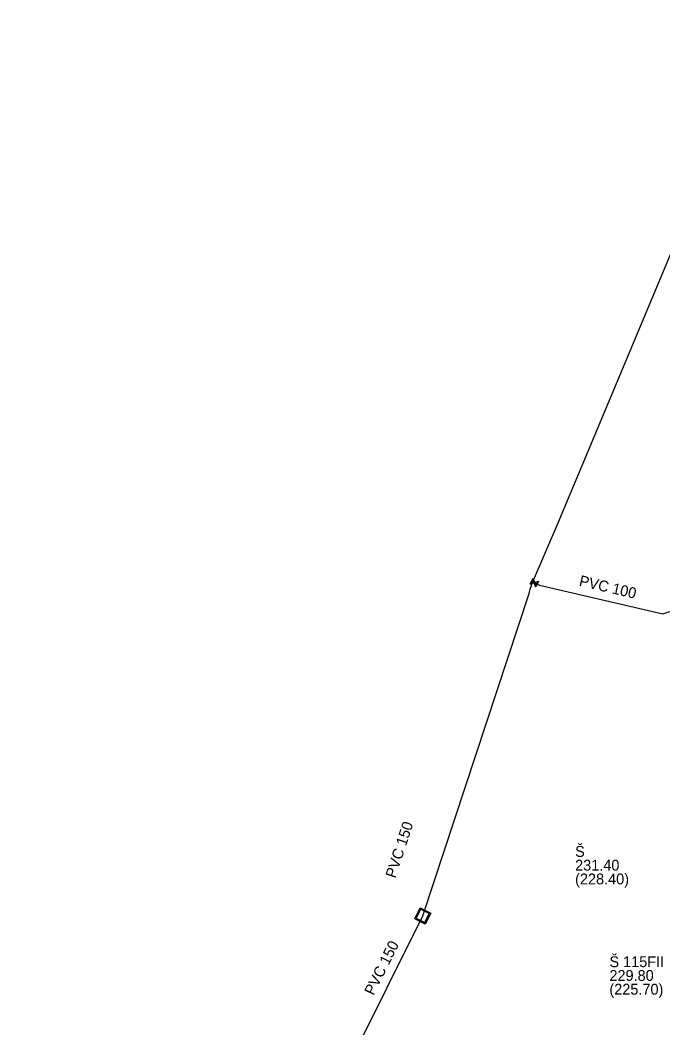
# Model space of a CAD drawing. Extents: x -592202 to -587539, y -1167222 to -1162672.
# Drawn here: x -590053.9 to -589976.7, y -1163027.4 to -1162906.4 of the extents above; entities that cross this region are included whole.
import ezdxf

# ---------------------------------------------------------------- set-up
doc = ezdxf.new("R2010")
doc.units = 0
for name, color, linetype in [('K Označení šachty', 7, 'Continuous'), ('VP Řad', 7, 'Continuous'), ('VP Řad - popis', 7, 'Continuous'), ('VP Šachta', 7, 'Continuous'), ('VP Šoupě', 7, 'Continuous')]:
    doc.layers.add(name, color=color, linetype=linetype)

msp = doc.modelspace()

# ---------------------------------------------------------------- linework, layer by layer
at = {"layer": 'VP Řad'}
for points in [[(-589992.35, -1162973.9), (-589992.28, -1162973.7), (-589989.31, -1162966.79), (-589917.74, -1162795.84), (-589910.04, -1162775.53), (-589901.11, -1162674.52)], [(-589976.75, -1162977.73), (-589975.01, -1162977.15), (-589965.83, -1162972.45), (-589959.02, -1162969.55), (-589957.19, -1162970.36), (-589954.64, -1162971.63), (-589948.8, -1162974.02), (-589943.44, -1162975.81), (-589941.28, -1162976.41), (-589938.79, -1162976.85), (-589937.48, -1162977.24), (-589936.92, -1162977.41)], [(-590005.58, -1163013.99), (-589992.8, -1162975.28), (-589992.68, -1162974.76), (-589992.35, -1162973.9)], [(-589992.35, -1162973.9), (-589992.16, -1162973.99), (-589991.54, -1162974.28), (-589976.75, -1162977.73)], [(-590078.07, -1163132.95), (-590074.1, -1163127.27), (-590061.25, -1163115.13), (-590049.35, -1163103.9), (-590042.42, -1163098.55), (-590037.67, -1163092.82), (-590034.22, -1163086.67), (-590032.6, -1163080.62), (-590027.14, -1163057.33), (-590005.58, -1163013.99)]]:
    msp.add_lwpolyline(points, dxfattribs=at)
at = {"layer": 'VP Šachta'}
for points in [[(-590004.62, -1163013.66), (-590005.27, -1163014.96), (-590006.54, -1163014.33), (-590005.89, -1163013.03), (-590004.62, -1163013.66)], [(-590005.84, -1163013.19), (-590006.37, -1163014.27), (-590005.32, -1163014.79), (-590004.79, -1163013.71), (-590005.84, -1163013.19)]]:
    msp.add_lwpolyline(points, dxfattribs=at)
at = {"layer": 'VP Šoupě'}
for points in [[(-589991.66, -1162973.82), (-589991.99, -1162974.49), (-589992.02, -1162974.48), (-589992.04, -1162974.42), (-589992.18, -1162974.02), (-589992.64, -1162974.18), (-589992.67, -1162974.16), (-589992.34, -1162973.49), (-589992.31, -1162973.5), (-589992.15, -1162973.96), (-589991.75, -1162973.83), (-589991.69, -1162973.8), (-589991.66, -1162973.82)], [(-589992.59, -1162974.12), (-589992.19, -1162973.98), (-589992.33, -1162973.58), (-589992.59, -1162974.12)], [(-589991.74, -1162973.87), (-589992.14, -1162974.01), (-589992, -1162974.4), (-589991.74, -1162973.87)]]:
    msp.add_lwpolyline(points, dxfattribs=at)

# ---------------------------------------------------------------- texts
at = {"layer": 'K Označení šachty'}
for s, p in [('Š ', (-589987.28, -1163006.9)), ('231.40', (-589987.28, -1163008.55)), ('(228.40)', (-589987.28, -1163010.2)), ('Š 115FII', (-589983.16, -1163020.14)), ('229.80', (-589983.16, -1163021.79)), ('(225.70)', (-589983.16, -1163023.44))]:
    msp.add_text(s, height=1.3, dxfattribs=at).set_placement(p)
at = {"layer": 'VP Řad - popis'}
for s, rotation, p in [('PVC 100', 346.8803, (-589986.88, -1162974.34)), ('PVC 150', 71.8266, (-590008.86, -1163009.54)), ('PVC 150', 63.5556, (-590011.49, -1163023.62))]:
    msp.add_text(s, height=1.3, rotation=rotation, dxfattribs=at).set_placement(p)

doc.saveas('drawing.dxf')
